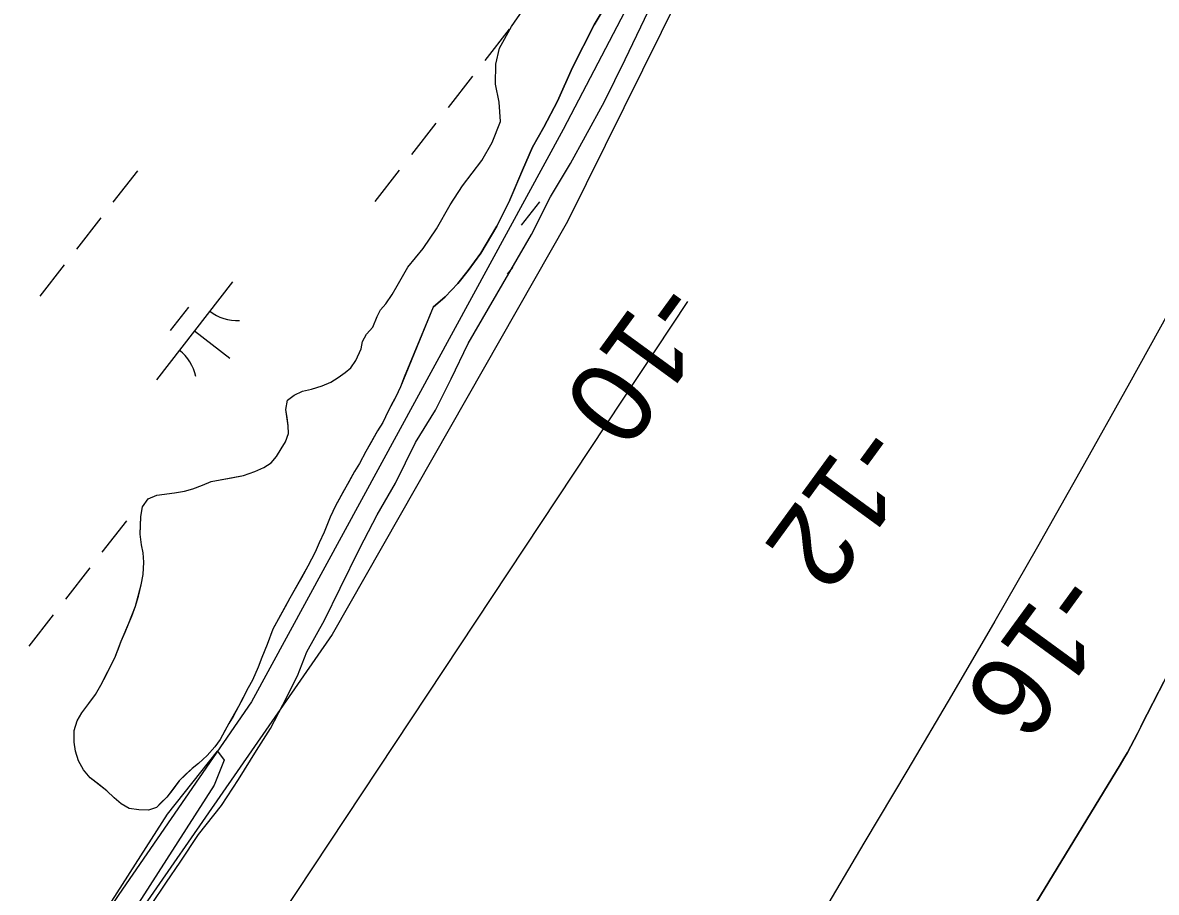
# Model space of a CAD drawing. Extents: x 3888273 to 3909528, y 158682 to 181032.
# Drawn here: x 3895858.6 to 3896315.1, y 164216.4 to 164566.6 of the extents above; entities that cross this region are included whole.
import ezdxf

# ---------------------------------------------------------------- set-up
doc = ezdxf.new("R2010")
doc.units = 0
for name, color, linetype in [('V-RIVR-EDGE', 7, 'Continuous'), ('V-RIVR-JETY', 7, 'Continuous'), ('V-RIVR-RANG', 7, 'Continuous'), ('V-RRAP-FSHR', 7, 'Continuous'), ('V-TOPO-DPTH', 7, 'Continuous'), ('V-TOPO-MINR', 7, 'Continuous'), ('V-TOPO-SHOR', 7, 'Continuous'), ('V-WETL-SWMP', 7, 'Continuous')]:
    doc.layers.add(name, color=color, linetype=linetype)

msp = doc.modelspace()

# ---------------------------------------------------------------- linework, layer by layer
at = {"layer": 'V-RIVR-EDGE'}
msp.add_lwpolyline([(3896379.98, 165079.44), (3896285.2, 164878.73), (3896226.66, 164768.15), (3896179.27, 164675.23), (3896130.95, 164593.46), (3896077.99, 164486.6), (3895983.21, 164320.28), (3895861.48, 164144.65), (3895720.24, 163959.74), (3895419.18, 163562.04)], dxfattribs=at)
at = {"layer": 'V-RIVR-JETY'}
msp.add_lwpolyline([(3895886.01, 164199.49), (3895916.91, 164247.89), (3895937.07, 164273.23), (3895939.79, 164269.68), (3895935.81, 164259.52), (3895890.64, 164189.27)], dxfattribs=at)
at = {"layer": 'V-RRAP-FSHR'}
msp.add_lwpolyline([(3897040.66, 166435.14), (3896938.06, 166249.62), (3896609.52, 165663.62), (3896599.21, 165639.82), (3896417.98, 165214.47), (3896375.9, 165110.36), (3896269.9, 164887.71), (3896216.93, 164792.83), (3896076.26, 164523.63), (3895950.84, 164293.14), (3895897.31, 164215.5), (3895842.22, 164133.18), (3895759.52, 164026.76), (3895629.16, 163860.22), (3895446.62, 163618.63), (3895294.79, 163412.93), (3895133.58, 163186.13), (3895068.02, 163102.49), (3894988.6, 162989.5)], dxfattribs=at)
at = {"layer": 'V-TOPO-DPTH'}
for points in [[(3896411.98, 164483.56), (3896311.43, 164288.14), (3896310.12, 164285.57), (3896308.81, 164283.01), (3896307.5, 164280.44), (3896306.19, 164277.88), (3896304.86, 164275.32), (3896303.49, 164272.79), (3896302.06, 164270.3), (3896300.59, 164267.82), (3896109.54, 163954.47), (3896071.88, 163893.8), (3896033.58, 163833.54), (3895994.32, 163773.91), (3895954.42, 163714.68), (3895894.58, 163627.36), (3895884.22, 163612.04), (3895873.97, 163596.65), (3895863.91, 163581.14), (3895853.97, 163565.54), (3895520.46, 162896.87)], [(3896126.34, 164454.29), (3895660.62, 163751.08), (3895593.81, 163671.32)], [(3895711.64, 163280.17), (3895853.97, 163565.54), (3895863.91, 163581.14), (3895873.97, 163596.65), (3895884.22, 163612.04), (3895894.58, 163627.36), (3895954.42, 163714.68), (3895994.32, 163773.91), (3896033.58, 163833.54), (3896071.88, 163893.8), (3896109.54, 163954.47), (3896300.59, 164267.82), (3896302.06, 164270.3), (3896303.49, 164272.79), (3896304.86, 164275.32), (3896306.19, 164277.88), (3896307.5, 164280.44), (3896308.81, 164283.01), (3896310.12, 164285.57), (3896311.43, 164288.14), (3896367.77, 164397.63)]]:
    msp.add_lwpolyline(points, dxfattribs=at)
at = {"layer": 'V-TOPO-MINR'}
for points in [[(3896411.98, 164483.56), (3896311.43, 164288.14), (3896310.12, 164285.57), (3896308.81, 164283.01), (3896307.5, 164280.44), (3896306.19, 164277.88), (3896304.86, 164275.32), (3896303.49, 164272.79), (3896302.06, 164270.3), (3896300.59, 164267.82), (3896109.54, 163954.47), (3896071.88, 163893.8), (3896033.58, 163833.54), (3895994.32, 163773.91), (3895954.42, 163714.68), (3895894.58, 163627.36), (3895884.22, 163612.04), (3895873.97, 163596.65), (3895863.91, 163581.14), (3895853.97, 163565.54), (3895520.46, 162896.87)], [(3896327.95, 164464.21), (3896304.28, 164421.43), (3896284.27, 164385.69), (3896267.25, 164355.58), (3896250.06, 164325.57), (3896232.62, 164295.71), (3896215, 164265.94), (3896197.32, 164236.22), (3896179.7, 164206.46)], [(3896126.34, 164454.29), (3895660.62, 163751.08), (3895593.81, 163671.32)]]:
    msp.add_lwpolyline(points, dxfattribs=at)
at = {"layer": 'V-TOPO-SHOR'}
for points in [[(3896009.41, 164460.67), (3896013.71, 164468.13), (3896019.87, 164475.7), (3896025.29, 164483.65), (3896030.72, 164493.22), (3896035.77, 164500.92), (3896043.57, 164511.1), (3896047.74, 164518.31), (3896051.04, 164526.78), (3896050.47, 164534.64), (3896049.02, 164541.89), (3896049.2, 164549.87), (3896050.62, 164556.35), (3896055.42, 164565.06), (3896060.08, 164571.64)], [(3896023.97, 164452.05), (3896028.74, 164456.26), (3896033.89, 164461.59), (3896038.05, 164466.81), (3896043.08, 164473.76), (3896049.52, 164484.7), (3896054.46, 164494.27), (3896059.91, 164507.22), (3896063.97, 164516.55), (3896068.52, 164524.51), (3896073.95, 164535.08), (3896080.04, 164548.51), (3896088.76, 164565.8), (3896093.94, 164574.5)], [(3895881.19, 164269.36), (3895879.97, 164273.23), (3895879.37, 164276.86), (3895879.4, 164281.6), (3895880.55, 164285.46), (3895882.45, 164288.69), (3895885.34, 164292.41), (3895887.99, 164296.14), (3895890.14, 164299.87), (3895892.54, 164304.47), (3895893.93, 164307.21), (3895895.7, 164310.81), (3895897.23, 164314.55), (3895898.37, 164317.54), (3895899.89, 164321.14), (3895901.41, 164324.75), (3895902.56, 164327.61), (3895904.08, 164331.6), (3895905.23, 164335.71), (3895906.38, 164340.19), (3895907.16, 164344.43), (3895907.44, 164349.42), (3895907.1, 164353.17), (3895906.49, 164356.29), (3895906.02, 164360.66), (3895906.05, 164363.91), (3895906.2, 164367.77), (3895906.85, 164371.64), (3895909.24, 164374.87), (3895912.62, 164376.34), (3895916.74, 164376.94), (3895919.74, 164377.29), (3895923.86, 164378.01), (3895927.11, 164378.86), (3895930.99, 164380.33), (3895934.5, 164381.81), (3895938.12, 164382.53), (3895942.74, 164383.37), (3895947.62, 164384.34), (3895952.12, 164385.93), (3895955.75, 164387.53), (3895958.76, 164389.38), (3895960.9, 164391.99), (3895962.79, 164394.97), (3895964.43, 164397.83), (3895965.7, 164401.19), (3895965.6, 164404.31), (3895965.12, 164407.68), (3895964.65, 164410.8), (3895965.29, 164414.67), (3895967.93, 164416.65), (3895971.31, 164418.25), (3895974.93, 164419.1), (3895979.19, 164420.44), (3895982.69, 164421.91), (3895985.7, 164423.76), (3895988.46, 164425.74), (3895990.84, 164427.6), (3895992.73, 164430.58), (3895994.89, 164435.31), (3895995.53, 164438.3), (3895997.05, 164441.16), (3895999.69, 164444.01), (3896001.34, 164448.24), (3896002.73, 164450.98), (3896004.87, 164453.46), (3896007.39, 164457.19), (3896009.41, 164460.67)], [(3896023.97, 164452.05), (3896012.28, 164423.83), (3896010.76, 164419.98), (3896008.86, 164415.99), (3896007.21, 164412.89), (3896005.82, 164410.15), (3896003.67, 164405.67), (3896001.52, 164402.32), (3895998.87, 164397.47), (3895996.85, 164393.99), (3895994.32, 164389.14), (3895992.31, 164385.91), (3895989.78, 164381.43), (3895987.76, 164377.7), (3895984.6, 164372.11), (3895982.45, 164367.5), (3895980.03, 164361.4), (3895978.01, 164357.18), (3895976.48, 164353.44), (3895973.45, 164347.72), (3895970.92, 164343.12), (3895968.9, 164339.52), (3895966.25, 164334.92), (3895964.35, 164331.44), (3895961.58, 164326.34), (3895959.43, 164322.36), (3895957.14, 164316.26), (3895954.98, 164311.04), (3895953.46, 164307.05)], [(3895953.46, 164307.05), (3895951.17, 164301.83), (3895949.41, 164298.72), (3895947.25, 164294.49), (3895945.61, 164291.26), (3895943.34, 164287.28), (3895941.7, 164284.42), (3895940.18, 164281.68), (3895938.16, 164277.95), (3895936.02, 164274.97), (3895933, 164271.5), (3895929.48, 164268.28), (3895926.85, 164266.3), (3895924.21, 164263.82), (3895921.7, 164261.34), (3895919.05, 164257.87), (3895916.66, 164254.76), (3895914.27, 164252.41), (3895912.51, 164250.55)], [(3895912.51, 164250.55), (3895909.26, 164249.57), (3895905.39, 164249.6), (3895901.53, 164250.12), (3895898.3, 164252.02), (3895895.44, 164254.41), (3895892.47, 164257.3), (3895889.12, 164259.94), (3895885.89, 164262.58), (3895883.17, 164265.72), (3895881.19, 164269.36)]]:
    msp.add_lwpolyline(points, dxfattribs=at)
at = {"layer": 'V-WETL-SWMP'}
for p, q in [((3896055.42, 164565.06), (3896060.08, 164571.64)), ((3896093.94, 164574.5), (3896088.76, 164565.8)), ((3896101.25, 164551.76), (3896110.62, 164571.42)), ((3896054.51, 164564.07), (3896044.69, 164551.44)), ((3896050.62, 164556.36), (3896055.42, 164565.06)), ((3896088.76, 164565.8), (3896080.04, 164548.51)), ((3896049.2, 164549.88), (3896050.62, 164556.36)), ((3896049.02, 164541.89), (3896049.2, 164549.88)), ((3896080.04, 164548.51), (3896073.95, 164535.08)), ((3896092.9, 164534.85), (3896101.25, 164551.76)), ((3896039.77, 164545.13), (3896029.95, 164532.5)), ((3896050.47, 164534.64), (3896049.02, 164541.89)), ((3896051.04, 164526.78), (3896050.47, 164534.64)), ((3896073.95, 164535.08), (3896068.52, 164524.5)), ((3896085.32, 164520.92), (3896092.9, 164534.85)), ((3896025.04, 164526.19), (3896015.21, 164513.56)), ((3896047.74, 164518.31), (3896051.04, 164526.78)), ((3896068.52, 164524.5), (3896063.97, 164516.55)), ((3896079.25, 164509.98), (3896085.32, 164520.92)), ((3896043.57, 164511.1), (3896047.74, 164518.31)), ((3896063.97, 164516.55), (3896059.91, 164507.22)), ((3895904.84, 164507.01), (3895895.01, 164494.38)), ((3896010.3, 164507.25), (3896000.47, 164494.62)), ((3896035.77, 164500.92), (3896043.57, 164511.1)), ((3896059.91, 164507.22), (3896054.46, 164494.28)), ((3896071.18, 164496.56), (3896079.25, 164509.98)), ((3896030.72, 164493.22), (3896035.77, 164500.92)), ((3896054.46, 164494.28), (3896049.52, 164484.7)), ((3896066.68, 164494.52), (3896059.32, 164485.05)), ((3896063.59, 164481.39), (3896071.18, 164496.56)), ((3896025.29, 164483.65), (3896030.72, 164493.22)), ((3895890.1, 164488.06), (3895880.27, 164475.44)), ((3896049.52, 164484.7), (3896043.09, 164473.76)), ((3896019.87, 164475.7), (3896025.29, 164483.65)), ((3896038.08, 164437.38), (3896063.59, 164481.39)), ((3896013.71, 164468.13), (3896019.87, 164475.7)), ((3896043.09, 164473.76), (3896038.05, 164466.81)), ((3895875.36, 164469.12), (3895865.53, 164456.49)), ((3896009.41, 164460.67), (3896013.71, 164468.13)), ((3896038.05, 164466.81), (3896033.89, 164461.59)), ((3896055.82, 164467.98), (3896053.74, 164465.31)), ((3895943.2, 164462.33), (3895912.5, 164422.86)), ((3896033.89, 164461.59), (3896028.74, 164456.26)), ((3896004.87, 164453.46), (3896007.39, 164457.19)), ((3896007.39, 164457.19), (3896009.41, 164460.67)), ((3896002.73, 164450.98), (3896004.87, 164453.46)), ((3896028.74, 164456.26), (3896023.97, 164452.05)), ((3895925.44, 164452.07), (3895918.07, 164442.6)), ((3895999.69, 164444.01), (3896001.34, 164448.24)), ((3896001.34, 164448.24), (3896002.73, 164450.98)), ((3896023.97, 164452.05), (3896010.76, 164419.98)), ((3895997.05, 164441.16), (3895999.69, 164444.01)), ((3895927.85, 164442.59), (3895942.06, 164431.54)), ((3895995.53, 164438.3), (3895997.05, 164441.16)), ((3895992.73, 164430.58), (3895994.89, 164435.31)), ((3895994.89, 164435.31), (3895995.53, 164438.3)), ((3896031.24, 164423.2), (3896038.08, 164437.38)), ((3895990.84, 164427.6), (3895992.73, 164430.58)), ((3895985.7, 164423.76), (3895988.46, 164425.74)), ((3895988.46, 164425.74), (3895990.84, 164427.6)), ((3895974.93, 164419.1), (3895979.19, 164420.44)), ((3895979.19, 164420.44), (3895982.69, 164421.91)), ((3895982.69, 164421.91), (3895985.7, 164423.76)), ((3896024.92, 164410.52), (3896031.24, 164423.2)), ((3895965.29, 164414.67), (3895967.93, 164416.65)), ((3895967.93, 164416.65), (3895971.31, 164418.25)), ((3895971.31, 164418.25), (3895974.93, 164419.1)), ((3896008.86, 164415.99), (3896005.82, 164410.15)), ((3896010.76, 164419.98), (3896008.86, 164415.99)), ((3895964.65, 164410.8), (3895965.29, 164414.67)), ((3895965.6, 164404.31), (3895964.65, 164410.8)), ((3896005.82, 164410.15), (3896003.67, 164405.67)), ((3896016.84, 164397.59), (3896024.92, 164410.52)), ((3895965.7, 164401.19), (3895965.6, 164404.31)), ((3896001.53, 164402.32), (3895996.85, 164393.99)), ((3896003.67, 164405.67), (3896001.53, 164402.32)), ((3895962.79, 164394.97), (3895964.43, 164397.83)), ((3895964.43, 164397.83), (3895965.7, 164401.19)), ((3896008.74, 164381.18), (3896016.84, 164397.59)), ((3895960.9, 164391.99), (3895962.79, 164394.97)), ((3895996.85, 164393.99), (3895994.32, 164389.14)), ((3895955.75, 164387.53), (3895958.76, 164389.38)), ((3895958.76, 164389.38), (3895960.9, 164391.99)), ((3895994.32, 164389.14), (3895992.31, 164385.91)), ((3895934.5, 164381.81), (3895947.62, 164384.34)), ((3895947.62, 164384.34), (3895952.12, 164385.93)), ((3895952.12, 164385.93), (3895955.75, 164387.53)), ((3895992.31, 164385.91), (3895984.6, 164372.11)), ((3895927.11, 164378.86), (3895930.99, 164380.33)), ((3895930.99, 164380.33), (3895934.5, 164381.81)), ((3896001.42, 164368.5), (3896008.74, 164381.18)), ((3895906.85, 164371.64), (3895909.24, 164374.87)), ((3895909.24, 164374.87), (3895912.62, 164376.34)), ((3895912.62, 164376.34), (3895919.74, 164377.29)), ((3895919.74, 164377.29), (3895923.86, 164378.01)), ((3895923.86, 164378.01), (3895927.11, 164378.86)), ((3895906.2, 164367.77), (3895906.85, 164371.64)), ((3895984.6, 164372.11), (3895982.45, 164367.51)), ((3895900.41, 164366.01), (3895890.58, 164353.38)), ((3895906.02, 164360.66), (3895906.2, 164367.77)), ((3895982.45, 164367.51), (3895980.03, 164361.41)), ((3895994.34, 164355.07), (3896001.42, 164368.5)), ((3895980.03, 164361.41), (3895978.01, 164357.18)), ((3895906.49, 164356.29), (3895906.02, 164360.66)), ((3895978.01, 164357.18), (3895976.48, 164353.44)), ((3895907.1, 164353.17), (3895906.49, 164356.29)), ((3895907.45, 164349.42), (3895907.1, 164353.17)), ((3895976.48, 164353.44), (3895973.45, 164347.72)), ((3895986.49, 164338.9), (3895994.34, 164355.07)), ((3895907.16, 164344.43), (3895907.45, 164349.42)), ((3895973.45, 164347.72), (3895966.25, 164334.92)), ((3895885.67, 164347.07), (3895875.84, 164334.44)), ((3895906.38, 164340.19), (3895907.16, 164344.43)), ((3895904.08, 164331.6), (3895906.38, 164340.19)), ((3895980.17, 164325.96), (3895986.49, 164338.9)), ((3895966.25, 164334.92), (3895959.43, 164322.36)), ((3895901.41, 164324.75), (3895904.08, 164331.6)), ((3895870.93, 164328.13), (3895861.11, 164315.5)), ((3895898.37, 164317.53), (3895901.41, 164324.75)), ((3895973.09, 164313.28), (3895980.17, 164325.96)), ((3895959.43, 164322.36), (3895957.14, 164316.26)), ((3895895.7, 164310.81), (3895898.37, 164317.53)), ((3895957.14, 164316.26), (3895954.98, 164311.03)), ((3895890.14, 164299.87), (3895895.7, 164310.81)), ((3895954.98, 164311.03), (3895953.46, 164307.05)), ((3895969.28, 164303.57), (3895973.09, 164313.28)), ((3895953.46, 164307.05), (3895951.17, 164301.83)), ((3895951.17, 164301.83), (3895949.41, 164298.72)), ((3895963.46, 164291.88), (3895969.28, 164303.57)), ((3895887.99, 164296.14), (3895890.14, 164299.87)), ((3895949.41, 164298.72), (3895945.61, 164291.26)), ((3895882.45, 164288.69), (3895885.34, 164292.41)), ((3895885.34, 164292.41), (3895887.99, 164296.14)), ((3895880.55, 164285.46), (3895882.45, 164288.69)), ((3895945.61, 164291.26), (3895941.7, 164284.42)), ((3895958.41, 164282.43), (3895963.46, 164291.88)), ((3895879.4, 164281.6), (3895880.55, 164285.46)), ((3895941.7, 164284.42), (3895938.16, 164277.95)), ((3895879.37, 164276.86), (3895879.4, 164281.6)), ((3895952.85, 164273.49), (3895958.41, 164282.43)), ((3895879.97, 164273.23), (3895879.37, 164276.86)), ((3895936.02, 164274.97), (3895933, 164271.5)), ((3895938.16, 164277.95), (3895936.02, 164274.97)), ((3895881.19, 164269.36), (3895879.97, 164273.23)), ((3895933, 164271.5), (3895929.48, 164268.28)), ((3895945.54, 164261.8), (3895952.85, 164273.49)), ((3895883.17, 164265.72), (3895881.19, 164269.36)), ((3895885.89, 164262.58), (3895883.17, 164265.72)), ((3895926.85, 164266.3), (3895921.7, 164261.34)), ((3895929.48, 164268.28), (3895926.85, 164266.3)), ((3895892.47, 164257.3), (3895885.89, 164262.58)), ((3895921.7, 164261.34), (3895916.66, 164254.76)), ((3895938.73, 164251.37), (3895945.54, 164261.8)), ((3895895.44, 164254.41), (3895892.47, 164257.3)), ((3895898.3, 164252.02), (3895895.44, 164254.41)), ((3895901.53, 164250.12), (3895898.3, 164252.02)), ((3895916.66, 164254.76), (3895912.51, 164250.55)), ((3895929.41, 164239.7), (3895938.73, 164251.37)), ((3895905.39, 164249.6), (3895901.53, 164250.12)), ((3895909.26, 164249.57), (3895905.39, 164249.6)), ((3895912.51, 164250.55), (3895909.26, 164249.57)), ((3895922.1, 164228.52), (3895929.41, 164239.7)), ((3895916.55, 164220.57), (3895922.1, 164228.52)), ((3895910.25, 164211.13), (3895916.55, 164220.57))]:
    msp.add_line(p, q, dxfattribs=at)
for centre, start, end in [((3895945, 164464.25), 231.343, 272.8866), ((3895911.07, 164420.65), 11.343, 52.8866)]:
    msp.add_arc(centre, 17.62, start, end, dxfattribs=at)

# ---------------------------------------------------------------- texts
at = {"layer": 'V-RIVR-RANG'}
for s, p in [('-10', (3896113.01, 164465.55)), ('-12', (3896194.49, 164407.56)), ('-16', (3896274.65, 164347.77))]:
    msp.add_text(s, height=33.5, rotation=233.8883, dxfattribs=at).set_placement(p)

doc.saveas('drawing.dxf')
